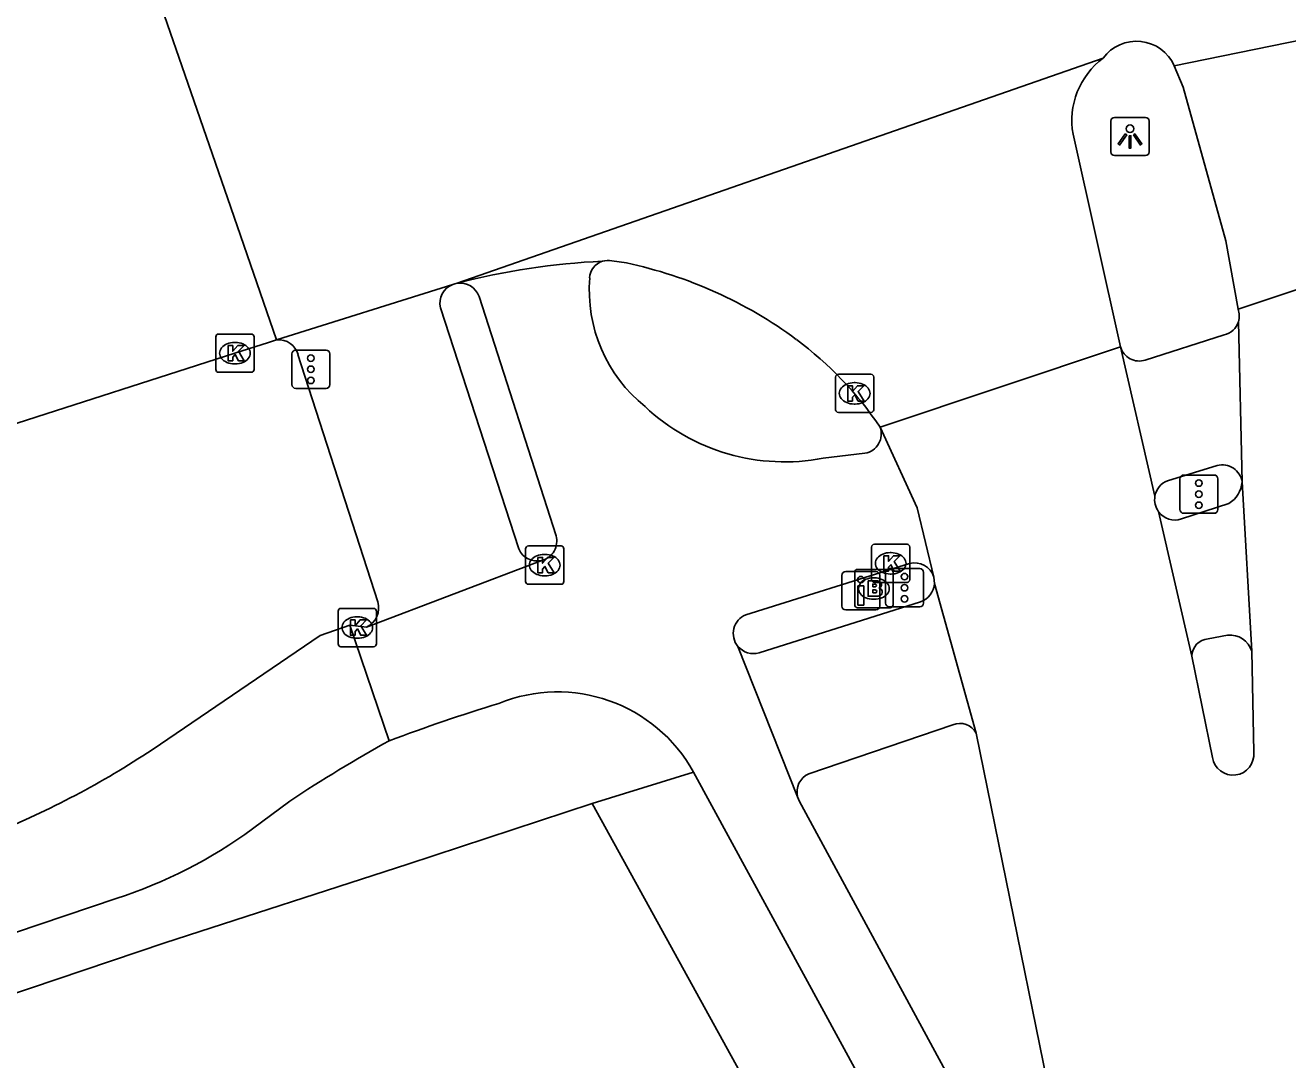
# Model space of a CAD drawing. Extents: x 160732 to 162105, y 387428 to 388479.
# Drawn here: x 161820.22 to 161853.2, y 388352.76 to 388379.78 of the extents above; entities that cross this region are included whole.
import ezdxf

# ---------------------------------------------------------------- set-up
doc = ezdxf.new("R2010")
doc.units = 0
for name, color, linetype in [('IMGEO_Brandkraan', 7, 'Continuous'), ('IMGEO_Drukknoppaal', 7, 'Continuous'), ('IMGEO_Fietspad_gesloten', 7, 'Continuous'), ('IMGEO_Fietspad_open', 7, 'Continuous'), ('IMGEO_Kolk', 7, 'Continuous'), ('IMGEO_Lichtpunt', 7, 'Continuous'), ('IMGEO_Rijbaan_lokaal_gesloten', 7, 'Continuous'), ('IMGEO_Rijbaan_regionaal_gesloten', 7, 'Continuous'), ('IMGEO_Verkeersregelinstallatiepaal', 7, 'Continuous'), ('IMGEO_Voetpad_open', 7, 'Continuous')]:
    doc.layers.add(name, color=color, linetype=linetype)

msp = doc.modelspace()

# ---------------------------------------------------------------- linework, layer by layer
at = {"layer": 'IMGEO_Brandkraan'}
for p, q in [((161841.885, 388364.638), (161841.885, 388365.49)), ((161841.96, 388365.564), (161842.812, 388365.564)), ((161842.886, 388365.49), (161842.886, 388364.638)), ((161842.373, 388365.344), (161842.398, 388365.344)), ((161842.396, 388364.784), (161842.371, 388364.784)), ((161842.812, 388364.564), (161841.96, 388364.564))]:
    msp.add_line(p, q, dxfattribs=at)
for points in [[(161841.885, 388364.638), (161841.885, 388365.49)], [(161841.96, 388365.564), (161842.812, 388365.564)], [(161842.886, 388365.49), (161842.886, 388364.638)], [(161842.233, 388365.264), (161842.233, 388364.864), (161842.446, 388364.864)], [(161842.464, 388365.264), (161842.233, 388365.264)], [(161842.412, 388365.183), (161842.358, 388365.183), (161842.358, 388365.107)], [(161842.358, 388365.107), (161842.411, 388365.107)], [(161842.42, 388365.031), (161842.358, 388365.031), (161842.358, 388364.95)], [(161842.358, 388364.95), (161842.42, 388364.95)], [(161842.812, 388364.564), (161841.96, 388364.564)]]:
    msp.add_lwpolyline(points, dxfattribs=at)
for centre, radius, start, end in [((161841.962, 388365.488), 0.0765, 91.552, 178.448), ((161841.962, 388365.488), 0.0765, 91.552, 178.448), ((161842.81, 388365.488), 0.0765, 1.552, 88.448), ((161842.81, 388365.488), 0.0765, 1.552, 88.448), ((161842.413, 388365.145), 0.0379, 267.8285, 90.9355), ((161842.468, 388365.119), 0.145, 59.4692, 91.5367), ((161842.493, 388365.166), 0.0922, 285.5137, 58.1501), ((161842.421, 388364.99), 0.0404, 269.8759, 90.5077), ((161842.452, 388365.115), 0.251, 268.6676, 293.5347), ((161842.498, 388364.974), 0.105, 301.3115, 78.989), ((161841.962, 388364.64), 0.0765, 181.552, 268.448), ((161841.962, 388364.64), 0.0765, 181.552, 268.448), ((161842.81, 388364.64), 0.0765, 271.552, 358.448), ((161842.81, 388364.64), 0.0765, 271.552, 358.448)]:
    msp.add_arc(centre, radius, start, end, dxfattribs=at)
for centre, major_axis, ratio, start_param, end_param in [((161842.372, 388365.064), (-0.387, 0.002), 0.722429, 4.712389, 7.853982), ((161842.397, 388365.064), (-0.39, 0.002), 0.717154, 1.570796, 4.712389)]:
    msp.add_ellipse(centre, major_axis=major_axis, ratio=ratio, start_param=start_param, end_param=end_param, dxfattribs=at)
at = {"layer": 'IMGEO_Drukknoppaal'}
for p, q in [((161841.649, 388365.507), (161842.439, 388365.507)), ((161842.439, 388365.507), (161841.649, 388365.507)), ((161841.549, 388364.607), (161841.549, 388365.407)), ((161841.549, 388365.407), (161841.549, 388364.607)), ((161842.539, 388365.407), (161842.539, 388364.607)), ((161842.539, 388364.607), (161842.539, 388365.407)), ((161842.439, 388364.507), (161841.649, 388364.507)), ((161841.649, 388364.507), (161842.439, 388364.507))]:
    msp.add_line(p, q, dxfattribs=at)
msp.add_lwpolyline([(161842.119, 388365.132), (161842.119, 388364.632), (161841.969, 388364.632), (161841.969, 388365.132), (161842.119, 388365.132)], dxfattribs=at)
msp.add_circle((161842.044, 388365.297), 0.085, dxfattribs=at)
for centre, start, end in [((161841.649, 388365.407), 90, 180), ((161841.649, 388365.407), 90, 180), ((161842.439, 388365.407), 0, 90), ((161842.439, 388365.407), 360, 90), ((161841.649, 388364.607), 180, 270), ((161841.649, 388364.607), 180, 270), ((161842.439, 388364.607), 270, 0), ((161842.439, 388364.607), 270, 0)]:
    msp.add_arc(centre, 0.1, start, end, dxfattribs=at)
at = {"layer": 'IMGEO_Fietspad_gesloten'}
for points in [[(161823.528, 388360.854), (161827.918, 388363.835), (161828.697, 388364.107)], [(161829.725, 388361.088), (161828.697, 388364.107)], [(161827.124, 388359.514), (161826.153, 388358.785)], [(161822.593, 388356.971), (161751.263, 388332.89)]]:
    msp.add_lwpolyline(points, dxfattribs=at)
for centre, radius, start, end in [((161810.858, 388379.885), 22.862, 291.9479, 303.655), ((161848.753, 388326.709), 39.294, 118.9633, 123.3974), ((161818.686, 388369.038), 12.684, 287.9389, 306.0634)]:
    msp.add_arc(centre, radius, start, end, dxfattribs=at)
at = {"layer": 'IMGEO_Fietspad_open'}
for points in [[(161834.082, 388366.445), (161832.071, 388372.694)], [(161849.475, 388371.032), (161851.537, 388371.688)], [(161841.063, 388368.468), (161842.153, 388368.597)], [(161851.356, 388368.28), (161850.059, 388367.879)], [(161829.132, 388364.059), (161833.71, 388365.8)], [(161843.316, 388365.716), (161839.039, 388364.38)], [(161828.697, 388364.107), (161829.132, 388364.059)], [(161838.834, 388363.554), (161840.394, 388359.622)], [(161845.417, 388345.572), (161844.378, 388347.96), (161837.677, 388360.27)], [(161840.394, 388359.622), (161840.441, 388359.503), (161846.732, 388347.902)]]:
    msp.add_lwpolyline(points, dxfattribs=at)
for centre, radius, start, end in [((161835.434, 388373.161), 0.474, 106.9674, 177.7042), ((161831.574, 388372.518), 0.527, 19.448, 98.3899), ((161838.876, 388372.87), 3.927, 175.4722, 231.0483), ((161851.418, 388372.187), 0.513, 283.433, 342.7381), ((161849.319, 388371.513), 0.506, 195.1552, 288.0105), ((161840.06, 388373.718), 5.345, 226.8897, 280.8168), ((161842.065, 388369.104), 0.514, 279.8568, 20.059), ((161851.489, 388367.775), 0.522, 8.4588, 104.7335), ((161850.252, 388367.383), 0.533, 111.2962, 169.9086), ((161833.584, 388366.302), 0.518, 284.0608, 15.9913), ((161843.456, 388365.214), 0.521, 16.9694, 105.6088), ((161839.237, 388363.893), 0.526, 112.0597, 220.0638), ((161834.12, 388358.296), 4.068, 29.0307, 112.1728), ((161845.986, 388318.072), 45.986, 106.942, 110.7074)]:
    msp.add_arc(centre, radius, start, end, dxfattribs=at)
at = {"layer": 'IMGEO_Kolk'}
for p, q in [((161825.268, 388371.713), (161826.12, 388371.713)), ((161825.193, 388370.787), (161825.193, 388371.639)), ((161825.681, 388371.493), (161825.706, 388371.493)), ((161826.194, 388371.639), (161826.194, 388370.787)), ((161826.12, 388370.713), (161825.268, 388370.713)), ((161825.704, 388370.933), (161825.679, 388370.933)), ((161841.383, 388369.737), (161841.383, 388370.589)), ((161841.458, 388370.663), (161842.31, 388370.663)), ((161841.871, 388370.443), (161841.896, 388370.443)), ((161842.384, 388370.589), (161842.384, 388369.737)), ((161841.894, 388369.883), (161841.869, 388369.883)), ((161842.31, 388369.663), (161841.458, 388369.663)), ((161833.285, 388365.251), (161833.285, 388366.103)), ((161833.36, 388366.177), (161834.212, 388366.177)), ((161834.286, 388366.103), (161834.286, 388365.251)), ((161842.324, 388365.297), (161842.324, 388366.149)), ((161842.399, 388366.223), (161843.251, 388366.223)), ((161843.325, 388366.149), (161843.325, 388365.297)), ((161833.773, 388365.957), (161833.798, 388365.957)), ((161842.812, 388366.003), (161842.837, 388366.003)), ((161842.835, 388365.443), (161842.81, 388365.443)), ((161834.212, 388365.177), (161833.36, 388365.177)), ((161833.796, 388365.397), (161833.771, 388365.397)), ((161843.251, 388365.223), (161842.399, 388365.223)), ((161828.389, 388363.62), (161828.389, 388364.472)), ((161828.464, 388364.546), (161829.316, 388364.546)), ((161829.39, 388364.472), (161829.39, 388363.62)), ((161828.877, 388364.326), (161828.902, 388364.326)), ((161829.316, 388363.546), (161828.464, 388363.546)), ((161828.9, 388363.766), (161828.875, 388363.766))]:
    msp.add_line(p, q, dxfattribs=at)
for points in [[(161825.268, 388371.713), (161826.12, 388371.713)], [(161825.193, 388370.787), (161825.193, 388371.639)], [(161825.514, 388371.413), (161825.637, 388371.413), (161825.637, 388371.262), (161825.767, 388371.413), (161825.931, 388371.413), (161825.785, 388371.262), (161825.938, 388371.013), (161825.786, 388371.013), (161825.701, 388371.177), (161825.637, 388371.11), (161825.637, 388371.013), (161825.514, 388371.013), (161825.514, 388371.413)], [(161826.194, 388371.639), (161826.194, 388370.787)], [(161826.12, 388370.713), (161825.268, 388370.713)], [(161841.383, 388369.737), (161841.383, 388370.589)], [(161841.458, 388370.663), (161842.31, 388370.663)], [(161842.384, 388370.589), (161842.384, 388369.737)], [(161841.704, 388370.363), (161841.827, 388370.363), (161841.827, 388370.212), (161841.957, 388370.363), (161842.121, 388370.363), (161841.975, 388370.212), (161842.128, 388369.963), (161841.976, 388369.963), (161841.891, 388370.127), (161841.827, 388370.06), (161841.827, 388369.963), (161841.704, 388369.963), (161841.704, 388370.363)], [(161842.31, 388369.663), (161841.458, 388369.663)], [(161833.285, 388365.251), (161833.285, 388366.103)], [(161833.36, 388366.177), (161834.212, 388366.177)], [(161834.286, 388366.103), (161834.286, 388365.251)], [(161842.324, 388365.297), (161842.324, 388366.149)], [(161842.399, 388366.223), (161843.251, 388366.223)], [(161843.325, 388366.149), (161843.325, 388365.297)], [(161833.606, 388365.877), (161833.729, 388365.877), (161833.729, 388365.726), (161833.859, 388365.877), (161834.023, 388365.877), (161833.877, 388365.726), (161834.03, 388365.477), (161833.878, 388365.477), (161833.793, 388365.641), (161833.729, 388365.574), (161833.729, 388365.477), (161833.606, 388365.477), (161833.606, 388365.877)], [(161842.645, 388365.923), (161842.768, 388365.923), (161842.768, 388365.772), (161842.898, 388365.923), (161843.062, 388365.923), (161842.916, 388365.772), (161843.069, 388365.523), (161842.917, 388365.523), (161842.832, 388365.687), (161842.768, 388365.62), (161842.768, 388365.523), (161842.645, 388365.523), (161842.645, 388365.923)], [(161834.212, 388365.177), (161833.36, 388365.177)], [(161843.251, 388365.223), (161842.399, 388365.223)], [(161828.389, 388363.62), (161828.389, 388364.472)], [(161828.464, 388364.546), (161829.316, 388364.546)], [(161829.39, 388364.472), (161829.39, 388363.62)], [(161828.71, 388364.246), (161828.833, 388364.246), (161828.833, 388364.095), (161828.963, 388364.246), (161829.127, 388364.246), (161828.981, 388364.095), (161829.134, 388363.846), (161828.982, 388363.846), (161828.897, 388364.01), (161828.833, 388363.943), (161828.833, 388363.846), (161828.71, 388363.846), (161828.71, 388364.246)], [(161829.316, 388363.546), (161828.464, 388363.546)]]:
    msp.add_lwpolyline(points, dxfattribs=at)
for centre, start, end in [((161825.27, 388371.637), 91.552, 178.448), ((161825.27, 388371.637), 91.552, 178.448), ((161826.118, 388371.637), 1.552, 88.448), ((161826.118, 388371.637), 1.552, 88.448), ((161825.27, 388370.789), 181.552, 268.448), ((161825.27, 388370.789), 181.552, 268.448), ((161826.118, 388370.789), 271.552, 358.448), ((161826.118, 388370.789), 271.552, 358.448), ((161841.46, 388370.587), 91.552, 178.448), ((161841.46, 388370.587), 91.552, 178.448), ((161842.308, 388370.587), 1.552, 88.448), ((161842.308, 388370.587), 1.552, 88.448), ((161841.46, 388369.739), 181.552, 268.448), ((161841.46, 388369.739), 181.552, 268.448), ((161842.308, 388369.739), 271.552, 358.448), ((161842.308, 388369.739), 271.552, 358.448), ((161833.362, 388366.101), 91.552, 178.448), ((161833.362, 388366.101), 91.552, 178.448), ((161834.21, 388366.101), 1.552, 88.448), ((161834.21, 388366.101), 1.552, 88.448), ((161842.401, 388366.147), 91.552, 178.448), ((161842.401, 388366.147), 91.552, 178.448), ((161843.249, 388366.147), 1.552, 88.448), ((161843.249, 388366.147), 1.552, 88.448), ((161833.362, 388365.253), 181.552, 268.448), ((161833.362, 388365.253), 181.552, 268.448), ((161834.21, 388365.253), 271.552, 358.448), ((161834.21, 388365.253), 271.552, 358.448), ((161842.401, 388365.299), 181.552, 268.448), ((161842.401, 388365.299), 181.552, 268.448), ((161843.249, 388365.299), 271.552, 358.448), ((161843.249, 388365.299), 271.552, 358.448), ((161828.466, 388364.47), 91.552, 178.448), ((161828.466, 388364.47), 91.552, 178.448), ((161829.314, 388364.47), 1.552, 88.448), ((161829.314, 388364.47), 1.552, 88.448), ((161828.466, 388363.622), 181.552, 268.448), ((161828.466, 388363.622), 181.552, 268.448), ((161829.314, 388363.622), 271.552, 358.448), ((161829.314, 388363.622), 271.552, 358.448)]:
    msp.add_arc(centre, 0.0765, start, end, dxfattribs=at)
for centre, major_axis, ratio, start_param, end_param in [((161825.68, 388371.213), (-0.387, 0.002), 0.722429, 4.712389, 7.853982), ((161825.705, 388371.213), (-0.39, 0.002), 0.717154, 1.570796, 4.712389), ((161841.87, 388370.163), (-0.387, 0.002), 0.722429, 4.712389, 7.853982), ((161841.895, 388370.163), (-0.39, 0.002), 0.717154, 1.570796, 4.712389), ((161833.772, 388365.677), (-0.387, 0.002), 0.722429, 4.712389, 7.853982), ((161833.797, 388365.677), (-0.39, 0.002), 0.717154, 1.570796, 4.712389), ((161842.811, 388365.723), (-0.387, 0.002), 0.722429, 4.712389, 7.853982), ((161842.836, 388365.723), (-0.39, 0.002), 0.717154, 1.570796, 4.712389), ((161828.876, 388364.046), (-0.387, 0.002), 0.722429, 4.712389, 7.853982), ((161828.901, 388364.046), (-0.39, 0.002), 0.717154, 1.570796, 4.712389)]:
    msp.add_ellipse(centre, major_axis=major_axis, ratio=ratio, start_param=start_param, end_param=end_param, dxfattribs=at)
at = {"layer": 'IMGEO_Lichtpunt'}
for p, q in [((161849.48, 388377.371), (161848.672, 388377.371)), ((161849.48, 388377.371), (161848.672, 388377.371)), ((161848.578, 388377.276), (161848.578, 388376.469)), ((161848.578, 388377.276), (161848.578, 388376.469)), ((161849.574, 388376.469), (161849.574, 388377.276)), ((161849.574, 388376.469), (161849.574, 388377.276)), ((161848.672, 388376.375), (161849.48, 388376.375)), ((161848.672, 388376.375), (161849.48, 388376.375))]:
    msp.add_line(p, q, dxfattribs=at)
for points in [[(161848.952, 388376.94), (161848.991, 388376.912), (161848.803, 388376.65), (161848.765, 388376.677), (161848.952, 388376.94)], [(161849.054, 388376.892), (161849.101, 388376.892), (161849.101, 388376.57), (161849.054, 388376.57), (161849.054, 388376.892)], [(161849.164, 388376.912), (161849.202, 388376.939), (161849.389, 388376.677), (161849.35, 388376.649), (161849.164, 388376.912)]]:
    msp.add_lwpolyline(points, dxfattribs=at)
msp.add_circle((161849.077, 388377.074), 0.0994, dxfattribs=at)
for centre, start, end in [((161848.672, 388377.276), 90, 180), ((161848.672, 388377.276), 90, 180), ((161849.48, 388377.276), 0, 90), ((161849.48, 388377.276), 0, 90), ((161848.672, 388376.469), 180, 270), ((161848.672, 388376.469), 180, 270), ((161849.48, 388376.469), 270, 0), ((161849.48, 388376.469), 270, 360)]:
    msp.add_arc(centre, 0.0946, start, end, dxfattribs=at)
at = {"layer": 'IMGEO_Rijbaan_lokaal_gesloten'}
for points in [[(161851.908, 388372.035), (161852.005, 388367.852)], [(161849.728, 388367.476), (161848.83, 388371.381)], [(161842.548, 388369.28), (161843.515, 388367.172), (161843.955, 388365.366)], [(161852.005, 388367.852), (161852.259, 388363.426)], [(161850.695, 388363.297), (161849.821, 388367.073)], [(161843.965, 388365.197), (161843.955, 388365.366)], [(161843.965, 388365.197), (161845.055, 388361.284)], [(161850.695, 388363.297), (161851.231, 388360.652)], [(161852.31, 388360.789), (161852.259, 388363.426)], [(161847.7, 388348.336), (161845.055, 388361.284)]]:
    msp.add_lwpolyline(points, dxfattribs=at)
for centre, radius, start, end in [((161851.406, 388372.186), 0.524, 343.2739, 19.5376), ((161850.255, 388367.385), 0.535, 170.247, 215.7423), ((161851.769, 388360.736), 0.544, 188.8528, 5.6194)]:
    msp.add_arc(centre, radius, start, end, dxfattribs=at)
at = {"layer": 'IMGEO_Rijbaan_regionaal_gesloten'}
for points in [[(161850.233, 388378.718), (161866.701, 388382.087)], [(161823.322, 388381.561), (161824.384, 388378.493), (161825.588, 388375.015), (161826.783, 388371.562)], [(161831.497, 388373.04), (161848.375, 388378.919)], [(161851.9, 388372.361), (161851.581, 388374.151), (161850.467, 388378.161), (161850.233, 388378.718)], [(161847.588, 388376.929), (161848.83, 388371.381)], [(161851.9, 388372.361), (161859.599, 388374.925)], [(161835.921, 388373.57), (161835.539, 388373.623)], [(161831.382, 388373.01), (161831.439, 388373.025), (161831.497, 388373.04)], [(161826.783, 388371.562), (161831.382, 388373.01)], [(161767.618, 388353.418), (161775.029, 388355.545), (161787.404, 388358.909), (161814.622, 388367.655), (161819.507, 388369.225), (161825.694, 388371.213), (161826.568, 388371.494), (161826.783, 388371.562)], [(161842.548, 388369.28), (161848.83, 388371.381)]]:
    msp.add_lwpolyline(points, dxfattribs=at)
for centre, radius, start, end in [((161849.246, 388378.28), 1.08, 23.9045, 143.7469), ((161849.6, 388377.284), 2.043, 126.8403, 190.0044), ((161836.087, 388355.522), 18.109, 92.5025, 104.6814), ((161835.435, 388373.15), 0.484, 77.5835, 106.6587), ((161833.52, 388362.311), 11.512, 53.5498, 77.9636), ((161834.734, 388364.007), 9.427, 34.0091, 53.3562)]:
    msp.add_arc(centre, radius, start, end, dxfattribs=at)
at = {"layer": 'IMGEO_Verkeersregelinstallatiepaal'}
for p, q in [((161827.183, 388370.392), (161827.183, 388371.192)), ((161827.183, 388371.192), (161827.183, 388370.392)), ((161827.283, 388371.292), (161828.073, 388371.292)), ((161828.073, 388371.292), (161827.283, 388371.292)), ((161828.173, 388371.192), (161828.173, 388370.392)), ((161828.173, 388370.392), (161828.173, 388371.192)), ((161828.073, 388370.292), (161827.283, 388370.292)), ((161827.283, 388370.292), (161828.073, 388370.292)), ((161850.382, 388367.13), (161850.382, 388367.93)), ((161850.382, 388367.93), (161850.382, 388367.13)), ((161850.482, 388368.03), (161851.272, 388368.03)), ((161851.272, 388368.03), (161850.482, 388368.03)), ((161851.372, 388367.93), (161851.372, 388367.13)), ((161851.372, 388367.13), (161851.372, 388367.93)), ((161851.272, 388367.03), (161850.482, 388367.03)), ((161850.482, 388367.03), (161851.272, 388367.03)), ((161842.692, 388364.686), (161842.692, 388365.486)), ((161842.692, 388365.486), (161842.692, 388364.686)), ((161842.792, 388365.586), (161843.582, 388365.586)), ((161843.582, 388365.586), (161842.792, 388365.586)), ((161843.682, 388365.486), (161843.682, 388364.686)), ((161843.682, 388364.686), (161843.682, 388365.486)), ((161843.582, 388364.586), (161842.792, 388364.586)), ((161842.792, 388364.586), (161843.582, 388364.586))]:
    msp.add_line(p, q, dxfattribs=at)
for centre in [(161827.678, 388371.082), (161827.678, 388370.792), (161827.678, 388370.502), (161850.877, 388367.82), (161850.877, 388367.53), (161850.877, 388367.24), (161843.187, 388365.376), (161843.187, 388365.086), (161843.187, 388364.796)]:
    msp.add_circle(centre, 0.085, dxfattribs=at)
for centre, start, end in [((161827.283, 388371.192), 90, 180), ((161827.283, 388371.192), 90, 180), ((161828.073, 388371.192), 0, 90), ((161828.073, 388371.192), 360, 90), ((161827.283, 388370.392), 180, 270), ((161827.283, 388370.392), 180, 270), ((161828.073, 388370.392), 270, 0), ((161828.073, 388370.392), 270, 0), ((161850.482, 388367.93), 90, 180), ((161850.482, 388367.93), 90, 180), ((161851.272, 388367.93), 0, 90), ((161851.272, 388367.93), 360, 90), ((161850.482, 388367.13), 180, 270), ((161850.482, 388367.13), 180, 270), ((161851.272, 388367.13), 270, 0), ((161851.272, 388367.13), 270, 0), ((161842.792, 388365.486), 90, 180), ((161842.792, 388365.486), 90, 180), ((161843.582, 388365.486), 0, 90), ((161843.582, 388365.486), 360, 90), ((161842.792, 388364.686), 180, 270), ((161842.792, 388364.686), 180, 270), ((161843.582, 388364.686), 270, 0), ((161843.582, 388364.686), 270, 0)]:
    msp.add_arc(centre, 0.1, start, end, dxfattribs=at)
at = {"layer": 'IMGEO_Voetpad_open'}
for points in [[(161831.061, 388372.396), (161833.107, 388366.098)], [(161829.427, 388364.721), (161827.341, 388371.175)], [(161850.422, 388366.882), (161851.66, 388367.284)], [(161839.388, 388363.389), (161843.602, 388364.72)], [(161851.624, 388363.851), (161851.122, 388363.75)], [(161844.446, 388361.504), (161840.684, 388360.227)], [(161837.677, 388360.27), (161835.024, 388359.454)], [(161803.414, 388348.913), (161823.864, 388355.813), (161830.212, 388357.865), (161835.024, 388359.454)], [(161835.024, 388359.454), (161841.154, 388348.322), (161842.107, 388346.864)]]:
    msp.add_lwpolyline(points, dxfattribs=at)
for centre, radius, start, end in [((161831.576, 388372.518), 0.529, 111.4732, 193.3255), ((161826.831, 388371.035), 0.529, 15.3412, 95.1724), ((161851.286, 388367.9), 0.72, 301.2597, 356.1918), ((161850.251, 388367.386), 0.532, 216.0531, 288.686), ((161833.584, 388366.304), 0.519, 203.3256, 284.0776), ((161843.445, 388365.216), 0.521, 287.5878, 357.8695), ((161828.889, 388364.564), 0.56, 295.6842, 16.2784), ((161851.68, 388363.247), 0.606, 17.154, 95.2579), ((161839.236, 388363.891), 0.524, 219.9544, 286.875), ((161851.146, 388363.299), 0.451, 93.0908, 180.2938), ((161844.635, 388361.075), 0.469, 26.4258, 113.8499), ((161840.895, 388359.754), 0.518, 114.0512, 194.7284)]:
    msp.add_arc(centre, radius, start, end, dxfattribs=at)

doc.saveas('drawing.dxf')
